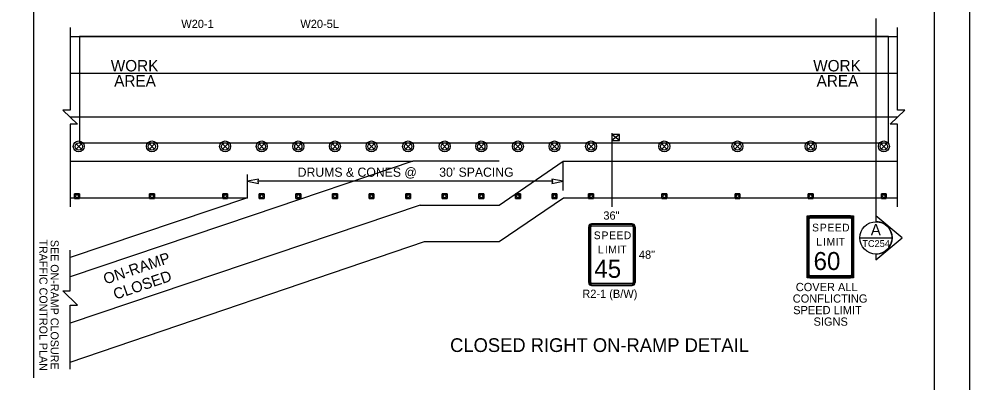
# Model space of a CAD drawing. Extents: x 99999 to 100116, y 99995 to 100013.
# Drawn here: x 100047.75 to 100056.06, y 100001.53 to 100004.71 of the extents above; entities that cross this region are included whole.
import ezdxf

# ---------------------------------------------------------------- set-up
doc = ezdxf.new("R2010")
doc.units = 0
for name, color, linetype in [('RD_MK_LineEdgeYellow', 7, 'Continuous'), ('RD_MK_LineLane', 7, 'Continuous'), ('SH_DE_DetailHeading2Text', 7, 'Continuous'), ('SH_GI_PlotLimits', 7, 'Continuous'), ('SH_GI_SheetBorder', 7, 'Continuous'), ('SH_TI_WZSectionCut', 7, 'Continuous'), ('TR_SN_ConstructionSigns', 7, 'Continuous'), ('TR_WZ_PortableSignMount5ftMinBlk-Wht', 7, 'Continuous'), ('TR_WZ_TrafficCone', 7, 'Continuous'), ('TR_WZ_TrafficSafetyDrum', 7, 'Continuous'), ('TR_WZ_WorkAreaLabel', 7, 'Continuous'), ('TR_WZ_WorkZoneDetails', 7, 'Continuous'), ('TR_WZ_WorkZoneTextCurrent', 7, 'Continuous')]:
    doc.layers.add(name, color=color, linetype=linetype)

msp = doc.modelspace()

# ---------------------------------------------------------------- linework, layer by layer
at = {"layer": 'RD_MK_LineEdgeYellow'}
for p, q in [((100048.195, 100004.238), (100055.43, 100004.238)), ((100048.195, 100003.47), (100049.7435, 100003.47)), ((100051.9445, 100003.086), (100052.5055, 100003.47)), ((100052.5055, 100003.47), (100055.43, 100003.47)), ((100051.2543, 100003.086), (100048.195, 100002.0529)), ((100051.2543, 100003.086), (100051.9445, 100003.086)), ((100049.7946, 100002.9984), (100048.195, 100002.4582))]:
    msp.add_line(p, q, dxfattribs=at)
at = {"layer": 'RD_MK_LineLane'}
for points in [[(100055.43, 100003.854), (100048.195, 100003.854)], [(100051.9445, 100003.47), (100051.1912, 100003.47)]]:
    msp.add_lwpolyline(points, dxfattribs=at)
at = {"layer": 'SH_GI_PlotLimits'}
msp.add_lwpolyline([(100039.0625, 99999.6875), (100056.0625, 99999.6875), (100056.0625, 100010.6875), (100039.0625, 100010.6875)], close=True, dxfattribs=at)
at = {"layer": 'SH_GI_SheetBorder'}
msp.add_line((100055.75, 100010.375), (100055.75, 100000), dxfattribs=at)
at = {"layer": 'SH_TI_WZSectionCut'}
for p, q in [((100055.2407, 100004.718), (100055.2407, 100002.99)), ((100055.2407, 100002.99), (100055.2407, 100002.94)), ((100055.4689, 100002.7988), (100055.2407, 100002.99)), ((100055.2407, 100002.6077), (100055.4689, 100002.7988)), ((100055.2407, 100002.6576), (100055.2407, 100002.6077))]:
    msp.add_line(p, q, dxfattribs=at)
msp.add_lwpolyline([(100055.0995, 100002.7988), (100055.3819, 100002.7988)], dxfattribs=at)
msp.add_circle((100055.2407, 100002.7988), 0.1412, dxfattribs=at)
msp.add_arc((100055.2407, 100002.7988), 0.1412, 269.99779, 90.00221, dxfattribs=at)
at = {"layer": 'TR_SN_ConstructionSigns'}
for p, q in [((100054.6633, 100002.99), (100055.0177, 100002.99)), ((100055.0177, 100002.99), (100054.6633, 100002.99)), ((100055.0177, 100002.9829), (100054.6633, 100002.9829)), ((100054.6633, 100002.9731), (100055.0177, 100002.9731)), ((100052.729, 100002.4073), (100052.729, 100002.8966)), ((100052.729, 100002.8966), (100052.729, 100002.4073)), ((100052.736, 100002.8966), (100052.736, 100002.4073)), ((100052.7458, 100002.4073), (100052.7458, 100002.8966)), ((100052.7543, 100002.922), (100053.1086, 100002.922)), ((100053.1086, 100002.922), (100052.7543, 100002.922)), ((100053.1086, 100002.9149), (100052.7543, 100002.9149)), ((100052.7543, 100002.9051), (100053.1086, 100002.9051)), ((100053.1171, 100002.8966), (100053.1171, 100002.4073)), ((100053.1269, 100002.4073), (100053.1269, 100002.8966)), ((100053.134, 100002.8966), (100053.134, 100002.4073)), ((100053.134, 100002.4073), (100053.134, 100002.8966)), ((100054.638, 100002.4753), (100054.638, 100002.9646)), ((100054.638, 100002.9646), (100054.638, 100002.4753)), ((100054.6451, 100002.9646), (100054.6451, 100002.4753)), ((100054.6549, 100002.4753), (100054.6549, 100002.9646)), ((100055.0261, 100002.9646), (100055.0261, 100002.4753)), ((100055.036, 100002.4753), (100055.036, 100002.9646)), ((100055.043, 100002.9646), (100055.043, 100002.4753)), ((100055.043, 100002.4753), (100055.043, 100002.9646)), ((100053.1086, 100002.3988), (100052.7543, 100002.3988)), ((100055.0177, 100002.4668), (100054.6633, 100002.4668)), ((100054.6633, 100002.457), (100055.0177, 100002.457)), ((100055.0177, 100002.45), (100054.6633, 100002.45)), ((100054.6633, 100002.45), (100055.0177, 100002.45)), ((100052.7543, 100002.389), (100053.1086, 100002.389)), ((100053.1086, 100002.382), (100052.7543, 100002.382)), ((100052.7543, 100002.382), (100053.1086, 100002.382))]:
    msp.add_line(p, q, dxfattribs=at)
msp.add_lwpolyline([(100054.638, 100002.99), (100055.043, 100002.99), (100055.043, 100002.45), (100054.638, 100002.45)], close=True, dxfattribs=at)
for centre, radius, start, end in [((100054.6633, 100002.9646), 0.0253, 90, 180), ((100054.6633, 100002.9646), 0.0253, 90, 180), ((100054.6633, 100002.9646), 0.0183, 90, 180), ((100054.6633, 100002.9646), 0.00844, 90, 180), ((100055.0177, 100002.9646), 0.0253, 0, 90), ((100055.0177, 100002.9646), 0.0253, 360, 90), ((100055.0177, 100002.9646), 0.0183, 0, 90), ((100055.0177, 100002.9646), 0.00844, 360, 90), ((100052.7543, 100002.8966), 0.0253, 90, 180), ((100052.7543, 100002.8966), 0.0253, 90, 180), ((100052.7543, 100002.8966), 0.0183, 90, 180), ((100052.7543, 100002.8966), 0.00844, 90, 180), ((100053.1086, 100002.8966), 0.0253, 360, 90), ((100053.1086, 100002.8966), 0.0253, 360, 90), ((100053.1086, 100002.8966), 0.0183, 0, 90), ((100053.1086, 100002.8966), 0.00844, 360, 90), ((100054.6633, 100002.4753), 0.0253, 180, 270), ((100054.6633, 100002.4753), 0.0253, 180, 270), ((100054.6633, 100002.4753), 0.0183, 180, 270), ((100054.6633, 100002.4753), 0.00844, 180, 270), ((100055.0177, 100002.4753), 0.0253, 270, 0), ((100055.0177, 100002.4753), 0.0183, 270, 360), ((100055.0177, 100002.4753), 0.00844, 270, 0), ((100055.0177, 100002.4753), 0.0253, 270, 0), ((100052.7543, 100002.4073), 0.0253, 180, 270), ((100052.7543, 100002.4073), 0.0253, 180, 270), ((100052.7543, 100002.4073), 0.0183, 180, 270), ((100052.7543, 100002.4073), 0.00844, 180, 270), ((100053.1086, 100002.4073), 0.0253, 270, 360), ((100053.1086, 100002.4073), 0.0183, 270, 360), ((100053.1086, 100002.4073), 0.00844, 270, 0), ((100053.1086, 100002.4073), 0.0253, 270, 360)]:
    msp.add_arc(centre, radius, start, end, dxfattribs=at)
at = {"layer": 'TR_WZ_PortableSignMount5ftMinBlk-Wht'}
for p, q in [((100052.9315, 100003.7153), (100052.9315, 100003.6353)), ((100052.9982, 100003.6493), (100052.9315, 100003.7013)), ((100052.9982, 100003.7013), (100052.9315, 100003.6493)), ((100052.9648, 100003.6753), (100052.9648, 100003.6753)), ((100052.9649, 100003.6752), (100052.9649, 100003.6752))]:
    msp.add_line(p, q, dxfattribs=at)
msp.add_lwpolyline([(100052.9982, 100003.6493), (100052.9982, 100003.7013), (100052.9315, 100003.7013), (100052.9315, 100003.6493)], close=True, dxfattribs=at)
at = {"layer": 'TR_WZ_TrafficCone'}
for points in [[(100048.2326, 100003.1846), (100048.2753, 100003.1846), (100048.2753, 100003.142), (100048.2326, 100003.142), (100048.2326, 100003.1846)], [(100048.2326, 100003.142), (100048.2753, 100003.142), (100048.2753, 100003.1846), (100048.2326, 100003.1846), (100048.2326, 100003.142)], [(100048.8881, 100003.1846), (100048.9307, 100003.1846), (100048.9307, 100003.142), (100048.8881, 100003.142), (100048.8881, 100003.1846)], [(100048.8881, 100003.142), (100048.9307, 100003.142), (100048.9307, 100003.1846), (100048.8881, 100003.1846), (100048.8881, 100003.142)], [(100049.5281, 100003.1846), (100049.5707, 100003.1846), (100049.5707, 100003.142), (100049.5281, 100003.142), (100049.5281, 100003.1846)], [(100049.5281, 100003.142), (100049.5707, 100003.142), (100049.5707, 100003.1846), (100049.5281, 100003.1846), (100049.5281, 100003.142)], [(100049.8481, 100003.1846), (100049.8907, 100003.1846), (100049.8907, 100003.142), (100049.8481, 100003.142), (100049.8481, 100003.1846)], [(100049.8481, 100003.142), (100049.8907, 100003.142), (100049.8907, 100003.1846), (100049.8481, 100003.1846), (100049.8481, 100003.142)], [(100050.1681, 100003.1846), (100050.2107, 100003.1846), (100050.2107, 100003.142), (100050.1681, 100003.142), (100050.1681, 100003.1846)], [(100050.1681, 100003.142), (100050.2107, 100003.142), (100050.2107, 100003.1846), (100050.1681, 100003.1846), (100050.1681, 100003.142)], [(100050.4881, 100003.1846), (100050.5307, 100003.1846), (100050.5307, 100003.142), (100050.4881, 100003.142), (100050.4881, 100003.1846)], [(100050.4881, 100003.142), (100050.5307, 100003.142), (100050.5307, 100003.1846), (100050.4881, 100003.1846), (100050.4881, 100003.142)], [(100050.8081, 100003.1846), (100050.8507, 100003.1846), (100050.8507, 100003.142), (100050.8081, 100003.142), (100050.8081, 100003.1846)], [(100050.8081, 100003.142), (100050.8507, 100003.142), (100050.8507, 100003.1846), (100050.8081, 100003.1846), (100050.8081, 100003.142)], [(100051.1281, 100003.1846), (100051.1707, 100003.1846), (100051.1707, 100003.142), (100051.1281, 100003.142), (100051.1281, 100003.1846)], [(100051.1281, 100003.142), (100051.1707, 100003.142), (100051.1707, 100003.1846), (100051.1281, 100003.1846), (100051.1281, 100003.142)], [(100051.4481, 100003.1846), (100051.4907, 100003.1846), (100051.4907, 100003.142), (100051.4481, 100003.142), (100051.4481, 100003.1846)], [(100051.4481, 100003.142), (100051.4907, 100003.142), (100051.4907, 100003.1846), (100051.4481, 100003.1846), (100051.4481, 100003.142)], [(100051.7681, 100003.1846), (100051.8107, 100003.1846), (100051.8107, 100003.142), (100051.7681, 100003.142), (100051.7681, 100003.1846)], [(100051.7681, 100003.142), (100051.8107, 100003.142), (100051.8107, 100003.1846), (100051.7681, 100003.1846), (100051.7681, 100003.142)], [(100052.0881, 100003.1846), (100052.1307, 100003.1846), (100052.1307, 100003.142), (100052.0881, 100003.142), (100052.0881, 100003.1846)], [(100052.0881, 100003.142), (100052.1307, 100003.142), (100052.1307, 100003.1846), (100052.0881, 100003.1846), (100052.0881, 100003.142)], [(100052.4081, 100003.1846), (100052.4507, 100003.1846), (100052.4507, 100003.142), (100052.4081, 100003.142), (100052.4081, 100003.1846)], [(100052.4081, 100003.142), (100052.4507, 100003.142), (100052.4507, 100003.1846), (100052.4081, 100003.1846), (100052.4081, 100003.142)], [(100052.7281, 100003.1846), (100052.7707, 100003.1846), (100052.7707, 100003.142), (100052.7281, 100003.142), (100052.7281, 100003.1846)], [(100052.7281, 100003.142), (100052.7707, 100003.142), (100052.7707, 100003.1846), (100052.7281, 100003.1846), (100052.7281, 100003.142)], [(100053.3681, 100003.1846), (100053.4107, 100003.1846), (100053.4107, 100003.142), (100053.3681, 100003.142), (100053.3681, 100003.1846)], [(100053.3681, 100003.142), (100053.4107, 100003.142), (100053.4107, 100003.1846), (100053.3681, 100003.1846), (100053.3681, 100003.142)], [(100054.0081, 100003.1846), (100054.0507, 100003.1846), (100054.0507, 100003.142), (100054.0081, 100003.142), (100054.0081, 100003.1846)], [(100054.0081, 100003.142), (100054.0507, 100003.142), (100054.0507, 100003.1846), (100054.0081, 100003.1846), (100054.0081, 100003.142)], [(100054.6481, 100003.1846), (100054.6907, 100003.1846), (100054.6907, 100003.142), (100054.6481, 100003.142), (100054.6481, 100003.1846)], [(100054.6481, 100003.142), (100054.6907, 100003.142), (100054.6907, 100003.1846), (100054.6481, 100003.1846), (100054.6481, 100003.142)], [(100055.2881, 100003.1846), (100055.3307, 100003.1846), (100055.3307, 100003.142), (100055.2881, 100003.142), (100055.2881, 100003.1846)], [(100055.2881, 100003.142), (100055.3307, 100003.142), (100055.3307, 100003.1846), (100055.2881, 100003.1846), (100055.2881, 100003.142)]]:
    msp.add_lwpolyline(points, dxfattribs=at)
for centre in [(100048.2539, 100003.1633), (100048.9094, 100003.1633), (100049.5494, 100003.1633), (100049.8694, 100003.1633), (100050.1894, 100003.1633), (100050.5094, 100003.1633), (100050.8294, 100003.1633), (100051.1494, 100003.1633), (100051.4694, 100003.1633), (100051.7894, 100003.1633), (100052.1094, 100003.1633), (100052.4294, 100003.1633), (100052.7494, 100003.1633), (100053.3894, 100003.1633), (100054.0294, 100003.1633), (100054.6694, 100003.1633), (100055.3094, 100003.1633)]:
    msp.add_circle(centre, 0.0133, dxfattribs=at)
at = {"layer": 'TR_WZ_TrafficSafetyDrum'}
for p, q in [((100048.2468, 100003.5753), (100048.292, 100003.6206)), ((100048.292, 100003.5753), (100048.2468, 100003.6206)), ((100048.8868, 100003.5753), (100048.932, 100003.6206)), ((100048.932, 100003.5753), (100048.8868, 100003.6206)), ((100049.5268, 100003.5753), (100049.572, 100003.6206)), ((100049.572, 100003.5753), (100049.5268, 100003.6206)), ((100049.8468, 100003.5753), (100049.892, 100003.6206)), ((100049.892, 100003.5753), (100049.8468, 100003.6206)), ((100050.1668, 100003.5753), (100050.212, 100003.6206)), ((100050.212, 100003.5753), (100050.1668, 100003.6206)), ((100050.4868, 100003.5753), (100050.532, 100003.6206)), ((100050.532, 100003.5753), (100050.4868, 100003.6206)), ((100050.8068, 100003.5753), (100050.852, 100003.6206)), ((100050.852, 100003.5753), (100050.8068, 100003.6206)), ((100051.1268, 100003.5753), (100051.172, 100003.6206)), ((100051.172, 100003.5753), (100051.1268, 100003.6206)), ((100051.4468, 100003.5753), (100051.492, 100003.6206)), ((100051.492, 100003.5753), (100051.4468, 100003.6206)), ((100051.7668, 100003.5753), (100051.812, 100003.6206)), ((100051.812, 100003.5753), (100051.7668, 100003.6206)), ((100052.0868, 100003.5753), (100052.132, 100003.6206)), ((100052.132, 100003.5753), (100052.0868, 100003.6206)), ((100052.4068, 100003.5753), (100052.452, 100003.6206)), ((100052.452, 100003.5753), (100052.4068, 100003.6206)), ((100052.7268, 100003.5753), (100052.772, 100003.6206)), ((100052.772, 100003.5753), (100052.7268, 100003.6206)), ((100053.3668, 100003.5753), (100053.412, 100003.6206)), ((100053.412, 100003.5753), (100053.3668, 100003.6206)), ((100054.0068, 100003.5753), (100054.052, 100003.6206)), ((100054.052, 100003.5753), (100054.0068, 100003.6206)), ((100054.6468, 100003.5753), (100054.692, 100003.6206)), ((100054.692, 100003.5753), (100054.6468, 100003.6206)), ((100055.2868, 100003.5753), (100055.332, 100003.6206)), ((100055.332, 100003.5753), (100055.2868, 100003.6206))]:
    msp.add_line(p, q, dxfattribs=at)
for centre, radius in [((100048.2694, 100003.598), 0.048), ((100048.2694, 100003.598), 0.048), ((100048.9094, 100003.598), 0.048), ((100048.9094, 100003.598), 0.048), ((100049.5494, 100003.598), 0.048), ((100049.5494, 100003.598), 0.048), ((100049.8694, 100003.598), 0.048), ((100049.8694, 100003.598), 0.048), ((100050.1894, 100003.598), 0.048), ((100050.1894, 100003.598), 0.048), ((100050.5094, 100003.598), 0.048), ((100050.5094, 100003.598), 0.048), ((100050.8294, 100003.598), 0.048), ((100050.8294, 100003.598), 0.048), ((100051.1494, 100003.598), 0.048), ((100051.1494, 100003.598), 0.048), ((100051.4694, 100003.598), 0.048), ((100051.4694, 100003.598), 0.048), ((100051.7894, 100003.598), 0.048), ((100051.7894, 100003.598), 0.048), ((100052.1094, 100003.598), 0.048), ((100052.1094, 100003.598), 0.048), ((100052.4294, 100003.598), 0.048), ((100052.4294, 100003.598), 0.048), ((100052.7494, 100003.598), 0.048), ((100052.7494, 100003.598), 0.048), ((100053.3894, 100003.598), 0.048), ((100053.3894, 100003.598), 0.048), ((100054.0294, 100003.598), 0.048), ((100054.0294, 100003.598), 0.048), ((100054.6694, 100003.598), 0.048), ((100054.6694, 100003.598), 0.048), ((100055.3094, 100003.598), 0.048), ((100055.3094, 100003.598), 0.048), ((100048.2694, 100003.598), 0.032), ((100048.9094, 100003.598), 0.032), ((100049.5494, 100003.598), 0.032), ((100049.8694, 100003.598), 0.032), ((100050.1894, 100003.598), 0.032), ((100050.5094, 100003.598), 0.032), ((100050.8294, 100003.598), 0.032), ((100051.1494, 100003.598), 0.032), ((100051.4694, 100003.598), 0.032), ((100051.7894, 100003.598), 0.032), ((100052.1094, 100003.598), 0.032), ((100052.4294, 100003.598), 0.032), ((100052.7494, 100003.598), 0.032), ((100053.3894, 100003.598), 0.032), ((100054.0294, 100003.598), 0.032), ((100054.6694, 100003.598), 0.032), ((100055.3094, 100003.598), 0.032)]:
    msp.add_circle(centre, radius, dxfattribs=at)
at = {"layer": 'TR_WZ_WorkZoneDetails'}
for p, q in [((100047.875, 100008.9181), (100047.875, 100001.5759)), ((100048.195, 100004.558), (100055.43, 100004.558)), ((100052.9315, 100003.6353), (100052.9315, 100003.07)), ((100049.7435, 100003.47), (100051.1912, 100003.47)), ((100051.1912, 100003.47), (100049.7946, 100002.9984)), ((100052.5055, 100003.213), (100052.5055, 100003.47)), ((100049.7435, 100003.15), (100049.7435, 100003.353)), ((100052.4118, 100003.293), (100049.8372, 100003.293)), ((100048.195, 100003.15), (100049.7435, 100003.15)), ((100049.7435, 100003.15), (100048.195, 100002.6271)), ((100051.9445, 100002.766), (100052.5067, 100003.15)), ((100052.5067, 100003.15), (100055.43, 100003.15)), ((100048.195, 100001.7131), (100051.292, 100002.766)), ((100051.292, 100002.766), (100051.9445, 100002.766))]:
    msp.add_line(p, q, dxfattribs=at)
for points in [[(100048.195, 100004.638), (100048.195, 100003.9159), (100048.131, 100003.9159), (100048.259, 100003.792), (100048.195, 100003.792), (100048.195, 100003.07)], [(100055.43, 100003.07), (100055.43, 100003.792), (100055.366, 100003.792), (100055.494, 100003.9159), (100055.43, 100003.9159), (100055.43, 100004.638)], [(100048.195, 100001.6517), (100048.195, 100002.2104), (100048.259, 100002.2104), (100048.131, 100002.3343), (100048.195, 100002.3343), (100048.195, 100002.6903)]]:
    msp.add_lwpolyline(points, dxfattribs=at)
for points in [[(100048.275, 100004.558), (100048.275, 100003.63), (100055.35, 100003.63), (100055.35, 100004.558)], [(100049.7435, 100003.293), (100049.8417, 100003.2737), (100049.8372, 100003.293), (100049.8417, 100003.3123)], [(100052.5055, 100003.293), (100052.4073, 100003.3123), (100052.4118, 100003.293), (100052.4073, 100003.2737)]]:
    msp.add_lwpolyline(points, close=True, dxfattribs=at)

# ---------------------------------------------------------------- texts
at = {"layer": 'SH_DE_DetailHeading2Text'}
msp.add_text('CLOSED RIGHT ON-RAMP DETAIL', height=0.12, rotation=360, dxfattribs=at).set_placement((100051.5167, 100001.8009))
at = {"layer": 'SH_TI_WZSectionCut'}
for s, height, rotation, p in [('A', 0.1, 0.00995, (100055.1945, 100002.8195)), ('TC254', 0.06, 360, (100055.1214, 100002.7188))]:
    msp.add_text(s, height=height, rotation=rotation, dxfattribs=at).set_placement(p)
at = {"layer": 'TR_SN_ConstructionSigns'}
for s, height, p in [('W20-1', 0.072, (100049.166, 100004.6333)), ('W20-5L', 0.072, (100050.2073, 100004.6333)), ('36"', 0.072, (100052.8567, 100002.958)), ('S', 0.0675, (100052.7728, 100002.787)), ('P', 0.0675, (100052.841, 100002.787)), ('E', 0.0675, (100052.9072, 100002.787)), ('E', 0.0675, (100052.9713, 100002.787)), ('D', 0.0675, (100053.0354, 100002.787)), ('L', 0.0675, (100052.8079, 100002.6632)), ('I', 0.0675, (100052.87, 100002.6632)), ('M', 0.0675, (100052.8997, 100002.6632)), ('I', 0.0675, (100052.9807, 100002.6632)), ('T', 0.0675, (100053.0044, 100002.6632)), ('48"', 0.072, (100053.1672, 100002.616)), ('R2-1 (B/W)', 0.072, (100052.6727, 100002.274))]:
    msp.add_text(s, height=height, rotation=360, dxfattribs=at).set_placement(p)
for s, height, p in [('S', 0.0675, (100054.6819, 100002.855)), ('P', 0.0675, (100054.7501, 100002.855)), ('E', 0.0675, (100054.8162, 100002.855)), ('E', 0.0675, (100054.8803, 100002.855)), ('D', 0.0675, (100054.9445, 100002.855)), ('L', 0.0675, (100054.717, 100002.7312)), ('I', 0.0675, (100054.7791, 100002.7312)), ('M', 0.0675, (100054.8088, 100002.7312)), ('I', 0.0675, (100054.8898, 100002.7312)), ('T', 0.0675, (100054.9134, 100002.7312)), ('60', 0.1575, (100054.6949, 100002.5175)), ('45', 0.1575, (100052.778, 100002.4495)), ('COVER ALL', 0.072, (100054.5392, 100002.333)), ('CONFLICTING', 0.072, (100054.5128, 100002.2322)), ('SPEED LIMIT', 0.072, (100054.5168, 100002.1314)), ('SIGNS', 0.072, (100054.6947, 100002.0306))]:
    msp.add_text(s, height=height, dxfattribs=at).set_placement(p)
at = {"layer": 'TR_WZ_WorkAreaLabel'}
for s, p in [('WORK', (100048.5496, 100004.254)), ('WORK', (100054.6919, 100004.254)), ('AREA', (100048.5793, 100004.1219)), ('AREA', (100054.7215, 100004.1219))]:
    msp.add_text(s, height=0.1, dxfattribs=at).set_placement(p)
at = {"layer": 'TR_WZ_WorkZoneDetails'}
for s, p in [('ON-RAMP', (100048.5039, 100002.3902)), ('CLOSED', (100048.5907, 100002.2574))]:
    msp.add_text(s, height=0.096, rotation=18.65903, dxfattribs=at).set_placement(p)
at = {"layer": 'TR_WZ_WorkZoneTextCurrent'}
for s, p in [('DRUMS & CONES @', (100050.1837, 100003.333)), ("30' SPACING", (100051.4215, 100003.333))]:
    msp.add_text(s, height=0.08, dxfattribs=at).set_placement(p)
for s, p in [('TRAFFIC CONTROL PLAN', (100047.9254, 100002.7851)), ('SEE ON-RAMP CLOSURE', (100048.0234, 100002.7811))]:
    msp.add_text(s, height=0.07, rotation=270, dxfattribs=at).set_placement(p)

doc.saveas('drawing.dxf')
